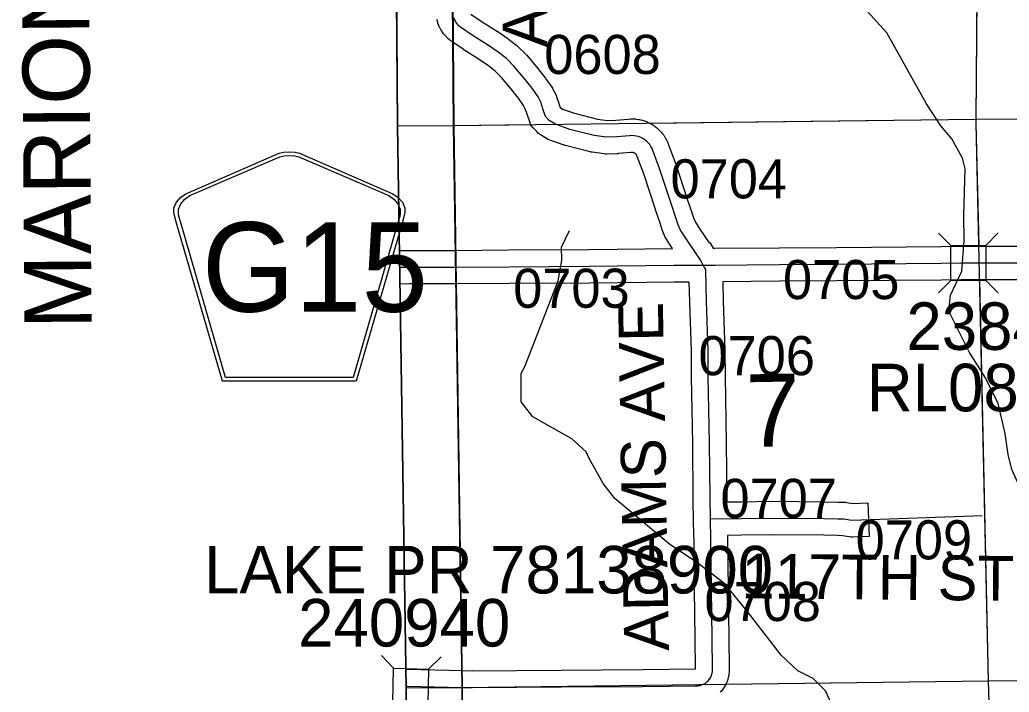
# Model space of a CAD drawing. Extents: x 23.6 to 68.7, y -63 to -29.
# Drawn here: x 31.828 to 33.597, y -35.781 to -34.579 of the extents above; entities that cross this region are included whole.
import ezdxf

# ---------------------------------------------------------------- set-up
doc = ezdxf.new("R2010")
doc.units = 0
for name, color, linetype in [('tdCoClipBndry', 7, 'Continuous'), ('tdCoCoBndry', 7, 'Continuous'), ('tdCoCoBndryPart', 7, 'Continuous'), ('tdCoCoBndryTxt', 7, 'Continuous'), ('tdCoHydroRiver', 7, 'Continuous'), ('tdCoSecRdNmbr', 7, 'Continuous'), ('tdCoSecRdTxt', 7, 'Continuous'), ('tdCoSecRteBand', 7, 'Continuous'), ('tdCoSecRteCL', 7, 'Continuous'), ('tdCoSectLine', 7, 'Continuous'), ('tdCoSectLinePart', 7, 'Continuous'), ('tdCoSectNmbr', 7, 'Continuous'), ('tdCoShieldCoRte', 7, 'Continuous'), ('tdCoStrucSec', 7, 'Continuous'), ('tdCoStrucSecCoName', 7, 'Continuous'), ('tdCoStrucSecFHWANum', 7, 'Continuous'), ('tdCoSurfGravel', 7, 'Continuous'), ('tdCoSurfLNO', 7, 'Continuous'), ('tdCoTwpBndryShd', 7, 'Continuous')]:
    doc.layers.add(name, color=color, linetype=linetype)

msp = doc.modelspace()

# ---------------------------------------------------------------- linework, layer by layer
at = {"layer": 'tdCoClipBndry'}
msp.add_lwpolyline([(32.5923, -42.7484), (32.5183, -35.7733), (32.5031, -34.7682), (32.4957, -33.7858), (32.4988, -33.76), (32.5086, -33.7359), (32.5242, -33.7151), (32.5447, -33.699), (32.5687, -33.6888), (32.5944, -33.6851), (36.5353, -33.6387), (37.5451, -33.6329), (39.5046, -33.6092), (41.4955, -33.5687), (42.4818, -33.5704), (43.4945, -33.5446), (44.4809, -33.54), (48.4512, -33.5006), (56.4135, -33.3762)], dxfattribs=at)
at = {"layer": 'tdCoCoBndry'}
for p, q in [((32.6034, -34.7674), (32.596, -33.7851)), ((32.596, -33.7851), (32.6034, -34.7674)), ((32.6186, -35.7721), (32.6034, -34.7674)), ((32.6034, -34.7674), (32.6186, -35.7721)), ((32.6293, -36.7665), (32.6186, -35.7721)), ((32.6186, -35.7721), (32.6293, -36.7665))]:
    msp.add_line(p, q, dxfattribs=at)
for points in [[(32.6811, -41.7451), (32.6722, -40.7503), (32.66, -39.7633), (32.6473, -38.7637), (32.6407, -37.7639), (32.6293, -36.7665), (32.6186, -35.7721), (32.6034, -34.7674), (32.596, -33.7851), (33.5451, -33.7751), (34.5318, -33.7634)], [(32.6811, -41.7451), (32.6722, -40.7503), (32.66, -39.7633), (32.6473, -38.7637), (32.6407, -37.7639), (32.6293, -36.7665), (32.6186, -35.7721), (32.6034, -34.7674), (32.596, -33.7851), (32.4957, -33.7857), (32.4957, -33.7858), (32.5031, -34.7682), (32.5183, -35.7733), (32.5923, -42.7484)], [(32.5956, -33.7851), (32.6031, -34.7674), (32.6183, -35.7721), (32.629, -36.7665), (32.6404, -37.7639), (32.6469, -38.7636), (32.6597, -39.7633), (32.6718, -40.7503), (32.6807, -41.745)]]:
    msp.add_lwpolyline(points, dxfattribs=at)
at = {"layer": 'tdCoCoBndryPart'}
for points in [[(32.602, -34.6189), (32.6031, -34.7674), (32.6065, -34.9907)], [(32.6074, -35.0503), (32.6178, -35.7421)]]:
    msp.add_lwpolyline(points, dxfattribs=at)
at = {"layer": 'tdCoHydroRiver'}
for points in [[(33.6414, -35.4613), (33.6335, -35.455), (33.6254, -35.433), (33.6158, -35.4141), (33.6013, -35.3827), (33.5948, -35.3559), (33.5897, -35.3181), (33.5767, -35.2645), (33.5542, -35.2189), (33.5254, -35.1734), (33.4885, -35.0995), (33.4915, -35.071), (33.5117, -35.0282), (33.5159, -34.973), (33.5156, -34.9272), (33.5181, -34.8451), (33.5132, -34.8262), (33.4939, -34.7916), (33.4747, -34.7681), (33.449, -34.7288), (33.3781, -34.6016), (33.2486, -34.459), (33.1813, -34.3711)], [(33.2811, -35.8067), (33.2683, -35.7784), (33.246, -35.7565), (33.219, -35.7425), (33.1888, -35.7143), (33.1282, -35.6359), (33.0884, -35.5873), (33.0375, -35.5482), (32.9899, -35.517), (32.8914, -35.4342), (32.8707, -35.4075), (32.8451, -35.3619), (32.8402, -35.3509), (32.8148, -35.3275), (32.745, -35.2885), (32.7243, -35.2619), (32.7239, -35.2114), (32.7317, -35.1955), (32.7904, -35.0451), (32.7965, -35.0087), (32.7963, -34.9851), (32.8102, -34.955)]]:
    msp.add_lwpolyline(points, dxfattribs=at)
at = {"layer": 'tdCoSecRteBand'}
for points in [[(32.6343, -34.5683), (32.6528, -34.5807), (32.6816, -34.5993), (32.6819, -34.5995), (32.6823, -34.5997), (32.7, -34.6118), (32.7008, -34.6124), (32.7016, -34.613), (32.7161, -34.6243), (32.7176, -34.6254), (32.7189, -34.6267), (32.7322, -34.6401), (32.7331, -34.641), (32.734, -34.642), (32.751, -34.6622), (32.7512, -34.6625), (32.7515, -34.6628), (32.767, -34.6823), (32.7676, -34.6831), (32.7682, -34.6839), (32.7788, -34.6992), (32.7799, -34.7008), (32.7808, -34.7026), (32.7858, -34.7122), (32.7868, -34.7141), (32.7875, -34.7162), (32.7914, -34.7278), (32.7915, -34.7279), (32.7915, -34.728), (32.794, -34.7355), (32.7982, -34.7381), (32.8196, -34.7457), (32.8605, -34.7561), (32.8783, -34.7585), (32.8933, -34.7581), (32.9151, -34.7562), (32.9152, -34.7562), (32.9154, -34.7561), (32.9195, -34.7558), (32.9211, -34.7557), (32.9227, -34.7558), (32.9268, -34.7559), (32.9284, -34.7559), (32.93, -34.7561), (32.9341, -34.7567), (32.9357, -34.7569), (32.9372, -34.7573), (32.9412, -34.7583), (32.9428, -34.7587), (32.9443, -34.7592), (32.9481, -34.7606), (32.9496, -34.7612), (32.9511, -34.7619), (32.9548, -34.7637), (32.9562, -34.7644), (32.9576, -34.7653), (32.9611, -34.7675), (32.9624, -34.7683), (32.9637, -34.7693), (32.9669, -34.7719), (32.9682, -34.7728), (32.9693, -34.774), (32.9722, -34.7769), (32.9734, -34.778), (32.9744, -34.7792), (32.977, -34.7824), (32.9781, -34.7836), (32.9789, -34.7849), (32.9812, -34.7884), (32.9821, -34.7897), (32.9828, -34.7911), (32.9847, -34.7948), (32.9855, -34.7962), (32.986, -34.7977), (32.9875, -34.8015), (32.9876, -34.8018), (32.9877, -34.802), (32.9995, -34.8338), (32.9997, -34.8343), (32.9999, -34.8349), (33.0211, -34.8991), (33.0292, -34.9232), (33.0292, -34.9233), (33.0293, -34.9235), (33.0327, -34.934), (33.0356, -34.9404), (33.0434, -34.9526), (33.0601, -34.9774), (33.0616, -34.9765), (33.0674, -34.9871)], [(32.5065, -34.9911), (32.5241, -34.9909), (32.5243, -34.9909), (32.5244, -34.9909), (32.5975, -34.9909), (32.607, -34.9908), (32.7016, -34.9901), (32.7016, -34.9901), (32.7016, -34.9901), (32.846, -34.9893), (32.9946, -34.9875), (32.9934, -34.9858), (32.9932, -34.9855), (32.993, -34.9852), (32.9839, -34.9709), (32.9827, -34.969), (32.9818, -34.967), (32.9773, -34.9572), (32.9767, -34.9557), (32.9762, -34.9542), (32.9723, -34.9422), (32.9642, -34.9182), (32.9642, -34.9181), (32.9641, -34.918), (32.9431, -34.8542), (32.9315, -34.8231), (32.9307, -34.821), (32.9303, -34.8201), (32.9298, -34.8194), (32.9292, -34.8186), (32.9285, -34.818), (32.9277, -34.8174), (32.927, -34.8169), (32.9261, -34.8165), (32.9252, -34.8162), (32.9243, -34.8159), (32.9234, -34.8158), (32.9225, -34.8158), (32.9201, -34.816), (32.8976, -34.8179), (32.8967, -34.818), (32.8958, -34.818), (32.8775, -34.8185), (32.8751, -34.8186), (32.8727, -34.8183), (32.8508, -34.8153), (32.8491, -34.8151), (32.8474, -34.8146), (32.8035, -34.8035), (32.8021, -34.8032), (32.8008, -34.8027), (32.7752, -34.7936), (32.7722, -34.7926), (32.7695, -34.7909), (32.7587, -34.7843), (32.7552, -34.7821), (32.7524, -34.7791), (32.7458, -34.772), (32.7413, -34.7672), (32.7393, -34.761), (32.7346, -34.7471), (32.7314, -34.7376), (32.7284, -34.7317), (32.7195, -34.7189), (32.7048, -34.7005), (32.6889, -34.6816), (32.6778, -34.6705), (32.6655, -34.6609), (32.6488, -34.6495), (32.62, -34.631), (32.6198, -34.6308), (32.6195, -34.6307), (32.599, -34.6168), (32.5973, -34.6157), (32.5957, -34.6143), (32.5926, -34.6114), (32.5914, -34.6103), (32.5903, -34.6091), (32.5874, -34.6059), (32.5863, -34.6047), (32.5854, -34.6034), (32.5829, -34.5999), (32.582, -34.5986), (32.5812, -34.5972), (32.5791, -34.5935), (32.5783, -34.5921), (32.5776, -34.5906), (32.576, -34.5867), (32.5753, -34.5852), (32.5749, -34.5836), (32.5736, -34.5795), (32.5731, -34.578)], [(33.0674, -34.9871), (33.0702, -34.9871), (33.1857, -34.9861), (33.1857, -34.9861), (33.1858, -34.9861), (33.2879, -34.9855), (33.4748, -34.9838), (33.5094, -34.9832), (33.5096, -34.9832), (33.5099, -34.9832), (33.708, -34.9832)], [(33.7084, -35.0432), (33.5101, -35.0432), (33.4757, -35.0438), (33.4756, -35.0438), (33.4755, -35.0438), (33.2884, -35.0455), (33.2884, -35.0455), (33.2883, -35.0455), (33.1862, -35.0461), (33.0847, -35.047), (33.0855, -35.0814), (33.0884, -35.1695), (33.0885, -35.1699), (33.0885, -35.1704), (33.0887, -35.216), (33.0909, -35.3349), (33.0909, -35.3351), (33.0909, -35.3353), (33.0917, -35.433), (33.0918, -35.4405), (33.1174, -35.4403), (33.1726, -35.4394), (33.173, -35.4394), (33.1734, -35.4394), (33.2662, -35.4404), (33.2663, -35.4404), (33.2665, -35.4404), (33.2906, -35.4409), (33.2907, -35.4409), (33.2907, -35.4409), (33.3018, -35.4411), (33.3038, -35.4411), (33.3058, -35.4415), (33.317, -35.4432), (33.3441, -35.4423), (33.3462, -35.5022), (33.3162, -35.5033), (33.3162, -35.5033), (33.3133, -35.5034), (33.3105, -35.5029), (33.2984, -35.501), (33.2894, -35.5008), (33.2654, -35.5003), (33.1732, -35.4994), (33.1183, -35.5003), (33.1181, -35.5003), (33.118, -35.5003), (33.093, -35.5005), (33.0931, -35.5075), (33.0931, -35.5077), (33.0932, -35.5078), (33.0941, -35.5965), (33.0954, -35.6835), (33.0954, -35.6836), (33.0954, -35.6837), (33.0959, -35.7392), (33.0959, -35.7394), (33.0959, -35.7395), (33.0959, -35.7432), (33.0958, -35.7452), (33.0956, -35.7471), (33.0951, -35.7507), (33.0948, -35.7527), (33.0943, -35.7546), (33.0934, -35.7581), (33.0929, -35.76), (33.0921, -35.7618), (33.0907, -35.7652), (33.0899, -35.767), (33.0889, -35.7687), (33.0871, -35.7719), (33.0871, -35.7719), (33.0871, -35.7719), (33.0871, -35.772), (33.0861, -35.7736), (33.0849, -35.7751), (33.0827, -35.778), (33.0815, -35.7796), (33.0801, -35.781)], [(32.6365, -35.7425), (32.7954, -35.7412), (32.7954, -35.7412), (32.7954, -35.7412), (32.9413, -35.7405), (33.0356, -35.7393), (33.0358, -35.7393), (33.0359, -35.7393), (33.0354, -35.6843), (33.0341, -35.5973), (33.0341, -35.5973), (33.0341, -35.5972), (33.0332, -35.5086), (33.033, -35.5013), (33.033, -35.501), (33.0327, -35.501), (33.0324, -35.4712), (33.0318, -35.4414), (33.0317, -35.434), (33.0317, -35.4338), (33.0317, -35.4336), (33.0309, -35.3359), (33.0287, -35.2169), (33.0287, -35.2167), (33.0287, -35.2165), (33.0285, -35.1711), (33.0255, -35.0832), (33.0255, -35.0831), (33.0255, -35.0829), (33.0247, -35.0474), (32.9974, -35.0475), (32.8466, -35.0493), (32.8465, -35.0493), (32.8464, -35.0493), (32.702, -35.0501), (32.6075, -35.0508), (32.5979, -35.0509), (32.5978, -35.0509), (32.5976, -35.0509), (32.5246, -35.0509), (32.5074, -35.0511)], [(32.5178, -35.7398), (32.52, -35.7398), (32.5204, -35.7398), (32.5208, -35.7398), (32.6193, -35.7421), (32.6365, -35.7425)]]:
    msp.add_lwpolyline(points, dxfattribs=at)
at = {"layer": 'tdCoSecRteCL'}
for points in [[(33.0496, -35.0172), (33.0451, -35.009), (33.0183, -34.969), (33.0091, -34.9547), (33.0047, -34.9449), (33.0008, -34.9328), (32.9926, -34.9086), (32.9714, -34.8443), (32.9596, -34.8124), (32.9581, -34.8086), (32.9562, -34.8049), (32.9539, -34.8015), (32.9513, -34.7983), (32.9483, -34.7954), (32.9451, -34.7929), (32.9416, -34.7907), (32.9379, -34.7888), (32.934, -34.7874), (32.93, -34.7864), (32.9259, -34.7859), (32.9218, -34.7857), (32.9177, -34.7861), (32.895, -34.788), (32.8767, -34.7885), (32.8548, -34.7856), (32.8109, -34.7745), (32.7852, -34.7653), (32.7744, -34.7587), (32.7677, -34.7515), (32.763, -34.7375), (32.7591, -34.7259), (32.7542, -34.7163), (32.7435, -34.701), (32.728, -34.6815), (32.711, -34.6613), (32.6977, -34.648), (32.6831, -34.6366), (32.6654, -34.6245), (32.6363, -34.6058), (32.6158, -34.592), (32.6126, -34.5891), (32.6098, -34.5859), (32.6073, -34.5825), (32.6052, -34.5788), (32.6035, -34.5748)], [(33.0496, -35.0172), (33.0703, -35.0171), (33.1859, -35.0161), (33.2881, -35.0155), (33.4752, -35.0138), (33.5099, -35.0132), (33.7084, -35.0132), (33.777, -35.0114), (33.9092, -35.008), (34.0887, -35.0055), (34.1688, -35.0047), (34.2601, -35.0038)], [(32.5069, -35.0211), (32.5244, -35.0209), (32.5976, -35.0209), (32.6073, -35.0208), (32.7018, -35.0201), (32.8462, -35.0193), (32.9971, -35.0175), (33.0496, -35.0172)], [(33.0624, -35.4708), (33.0617, -35.4334), (33.0609, -35.3355), (33.0587, -35.2164), (33.0585, -35.1705), (33.0555, -35.0822), (33.0543, -35.0258), (33.0496, -35.0172)], [(33.0624, -35.4708), (33.1178, -35.4703), (33.1731, -35.4694), (33.2658, -35.4703), (33.29, -35.4708), (33.3011, -35.4711), (33.3152, -35.4733), (33.3152, -35.4733)], [(32.5182, -35.7698), (32.5201, -35.7698), (32.6186, -35.7721), (32.6363, -35.7725), (32.7956, -35.7712), (32.9416, -35.7705), (33.036, -35.7693), (33.0397, -35.7693), (33.0433, -35.7688), (33.0469, -35.7678), (33.0503, -35.7664), (33.0534, -35.7646), (33.0563, -35.7623), (33.0589, -35.7597), (33.0611, -35.7569), (33.0612, -35.7568), (33.063, -35.7537), (33.0644, -35.7503), (33.0654, -35.7467), (33.0659, -35.7431), (33.0659, -35.7394), (33.0654, -35.6839), (33.0641, -35.5969), (33.0632, -35.5081), (33.0624, -35.4708)]]:
    msp.add_lwpolyline(points, dxfattribs=at)
at = {"layer": 'tdCoSectLine'}
for points in [[(32.5956, -33.7851), (32.6031, -34.7674)], [(33.5448, -33.7751), (33.5373, -34.7565)], [(32.6031, -34.7674), (33.5373, -34.7565)], [(33.5373, -34.7565), (34.5506, -34.7522)], [(33.5373, -34.7565), (33.5373, -34.7639), (33.5592, -35.7604)], [(32.5031, -34.7682), (32.6031, -34.7674)], [(32.6031, -34.7674), (32.6183, -35.7721)], [(33.5592, -35.7604), (34.5638, -35.7523)], [(32.6183, -35.7721), (33.5592, -35.7604)], [(33.5592, -35.7604), (33.5898, -36.7606)], [(32.5183, -35.7727), (32.6183, -35.7721)], [(32.6183, -35.7721), (32.629, -36.7665)]]:
    msp.add_lwpolyline(points, dxfattribs=at)
at = {"layer": 'tdCoSectLinePart'}
for points in [[(33.5446, -33.805), (33.5373, -34.7565)], [(32.602, -34.6189), (32.6031, -34.7674)], [(32.9533, -34.7633), (33.5373, -34.7565)], [(33.5373, -34.7565), (34.2701, -34.7534)], [(33.5373, -34.7565), (33.5373, -34.7639), (33.5421, -34.9832)], [(32.5031, -34.7682), (32.6031, -34.7674)], [(32.6031, -34.7674), (32.741, -34.7658)], [(32.6031, -34.7674), (32.6065, -34.9907)], [(33.5435, -35.0432), (33.5592, -35.7604)], [(32.6074, -35.0503), (32.6178, -35.7421)], [(33.5592, -35.7604), (34.534, -35.7526)], [(33.0898, -35.7662), (33.5592, -35.7604)], [(33.5592, -35.7604), (33.5898, -36.7606)]]:
    msp.add_lwpolyline(points, dxfattribs=at)
at = {"layer": 'tdCoShieldCoRte'}
for points in [[(32.1898, -35.2248), (32.1078, -34.9419), (32.104, -34.9287), (32.1032, -34.9228), (32.1032, -34.915), (32.1075, -34.9047), (32.1147, -34.8962), (32.1243, -34.8895), (32.2916, -34.8172), (32.2991, -34.8155), (32.3095, -34.8146), (32.32, -34.8155), (32.3275, -34.8172), (32.4947, -34.8895), (32.5043, -34.8962), (32.5116, -34.9047), (32.5158, -34.915), (32.5158, -34.9228), (32.5151, -34.9287), (32.5112, -34.9419), (32.4293, -35.2248)], [(32.1956, -35.2184), (32.1159, -34.9432), (32.1122, -34.9305), (32.1115, -34.9249), (32.1115, -34.9174), (32.1155, -34.9075), (32.1225, -34.8993), (32.1317, -34.8929), (32.2923, -34.8235), (32.2995, -34.8219), (32.3095, -34.821), (32.3195, -34.8219), (32.3268, -34.8235), (32.4873, -34.8929), (32.4965, -34.8993), (32.5035, -34.9075), (32.5076, -34.9174), (32.5076, -34.9249), (32.5069, -34.9305), (32.5032, -34.9432), (32.4234, -35.2184)]]:
    msp.add_lwpolyline(points, close=True, dxfattribs=at)
at = {"layer": 'tdCoStrucSec'}
for p, q in [((33.4922, -34.9819), (33.4701, -34.9598)), ((33.5548, -34.9818), (33.5769, -34.9597)), ((33.4923, -35.0445), (33.4702, -35.0667)), ((33.5549, -35.0444), (33.577, -35.0665)), ((32.496, -35.7379), (32.4744, -35.7153)), ((32.5586, -35.7394), (32.5812, -35.7177))]:
    msp.add_line(p, q, dxfattribs=at)
for points in [[(33.4922, -34.9819), (33.5548, -34.9818), (33.5549, -35.0444), (33.4923, -35.0445)], [(32.496, -35.7379), (32.5586, -35.7394), (32.5571, -35.8019), (32.4945, -35.8005)]]:
    msp.add_lwpolyline(points, close=True, dxfattribs=at)
at = {"layer": 'tdCoSurfGravel'}
msp.add_line((33.0611, -35.7569), (33.0612, -35.7568), dxfattribs=at)
for points in [[(33.0612, -35.7568), (33.063, -35.7537), (33.0644, -35.7503), (33.0654, -35.7467), (33.0659, -35.7431), (33.0659, -35.7394), (33.0654, -35.6839), (33.0641, -35.5969), (33.0632, -35.5081), (33.0624, -35.4708), (33.0617, -35.4334), (33.0609, -35.3355), (33.0587, -35.2164), (33.0585, -35.1705), (33.0555, -35.0822), (33.0543, -35.0258), (33.0496, -35.0172), (33.0451, -35.009), (33.0183, -34.969), (33.0091, -34.9547), (33.0047, -34.9449), (33.0008, -34.9328), (32.9926, -34.9086), (32.9714, -34.8443), (32.9596, -34.8124), (32.9581, -34.8086), (32.9562, -34.8049), (32.9539, -34.8015), (32.9513, -34.7983), (32.9483, -34.7954), (32.9451, -34.7929), (32.9416, -34.7907), (32.9379, -34.7888), (32.934, -34.7874), (32.93, -34.7864), (32.9259, -34.7859), (32.9218, -34.7857), (32.9177, -34.7861), (32.895, -34.788), (32.8767, -34.7885), (32.8548, -34.7856), (32.8109, -34.7745), (32.7852, -34.7653), (32.7744, -34.7587), (32.7677, -34.7515), (32.763, -34.7375), (32.7591, -34.7259), (32.7542, -34.7163), (32.7435, -34.701), (32.728, -34.6815), (32.711, -34.6613), (32.6977, -34.648), (32.6831, -34.6366), (32.6654, -34.6245), (32.6363, -34.6058), (32.6158, -34.592), (32.6126, -34.5891), (32.6098, -34.5859), (32.6073, -34.5825), (32.6052, -34.5788), (32.6035, -34.5748)], [(32.6073, -35.0208), (32.7018, -35.0201), (32.8462, -35.0193), (32.9971, -35.0175), (33.0496, -35.0172), (33.0703, -35.0171), (33.1859, -35.0161), (33.2881, -35.0155), (33.4752, -35.0138), (33.5099, -35.0132), (33.7084, -35.0132), (33.777, -35.0114), (33.9092, -35.008), (34.0887, -35.0055), (34.1688, -35.0047), (34.2601, -35.0038)], [(32.5069, -35.0211), (32.5244, -35.0209), (32.5976, -35.0209), (32.6073, -35.0208)], [(33.0624, -35.4708), (33.1178, -35.4703), (33.1731, -35.4694), (33.2658, -35.4703), (33.29, -35.4708), (33.3011, -35.4711), (33.3152, -35.4733), (33.3152, -35.4733)], [(32.5182, -35.7698), (32.5201, -35.7698), (32.6186, -35.7721)], [(32.6186, -35.7721), (32.6363, -35.7725), (32.7956, -35.7712), (32.9416, -35.7705), (33.036, -35.7693), (33.0397, -35.7693), (33.0433, -35.7688), (33.0469, -35.7678), (33.0503, -35.7664), (33.0534, -35.7646), (33.0563, -35.7623), (33.0589, -35.7597), (33.0611, -35.7569)]]:
    msp.add_lwpolyline(points, dxfattribs=at)
at = {"layer": 'tdCoSurfLNO'}
msp.add_line((33.3152, -35.4733), (33.5482, -35.4649), dxfattribs=at)
at = {"layer": 'tdCoTwpBndryShd'}
msp.add_lwpolyline([(32.6807, -41.745), (32.6718, -40.7503), (32.6597, -39.7633), (32.6469, -38.7636), (32.6404, -37.7639), (32.629, -36.7665), (32.6183, -35.7721), (32.6031, -34.7674), (32.5956, -33.7851)], dxfattribs=at)

# ---------------------------------------------------------------- texts
at = {"layer": 'tdCoCoBndryTxt'}
msp.add_text('MARION CO.', height=0.12, rotation=90.4363, dxfattribs=at).set_placement((31.9561, -35.1312))
at = {"layer": 'tdCoSecRdNmbr'}
for s, rotation, p in [('0608', 0.0258, (32.7654, -34.6755)), ('0704', 0.026, (32.9912, -34.8979)), ('0705', 0.0262, (33.1922, -35.078)), ('0703', 0.0258, (32.7098, -35.0936)), ('0706', 0.0261, (33.0411, -35.2141)), ('0707', 0.0261, (33.0804, -35.4693)), ('0709', 0.0285, (33.3221, -35.5434)), ('0708', 0.0261, (33.0518, -35.6537))]:
    msp.add_text(s, height=0.07, rotation=rotation, dxfattribs=at).set_placement(p)
at = {"layer": 'tdCoSecRdTxt'}
for s, rotation, p in [('ADAMS AVE', 90, (32.7707, -34.6277)), ('ADAMS AVE', 91, (32.9883, -35.7065)), ('117TH ST', 359.4723, (33.1176, -35.6129))]:
    msp.add_text(s, height=0.08, rotation=rotation, dxfattribs=at).set_placement(p)
at = {"layer": 'tdCoSectNmbr'}
msp.add_text('7', height=0.13, rotation=1.0261, dxfattribs=at).set_placement((33.127, -35.3426))
at = {"layer": 'tdCoShieldCoRte'}
msp.add_text('G15', height=0.16, dxfattribs=at).set_placement((32.1531, -35.1005))
at = {"layer": 'tdCoStrucSecCoName'}
for s, p in [('RL080794.0', (33.342, -35.2786)), ('LAKE PR 78138900', (32.157, -35.6042))]:
    msp.add_text(s, height=0.085, dxfattribs=at).set_placement(p)
at = {"layer": 'tdCoStrucSecFHWANum'}
for s, p in [('238411', (33.4129, -35.1688)), ('240940', (32.3253, -35.6991))]:
    msp.add_text(s, height=0.085, dxfattribs=at).set_placement(p)

doc.saveas('drawing.dxf')
